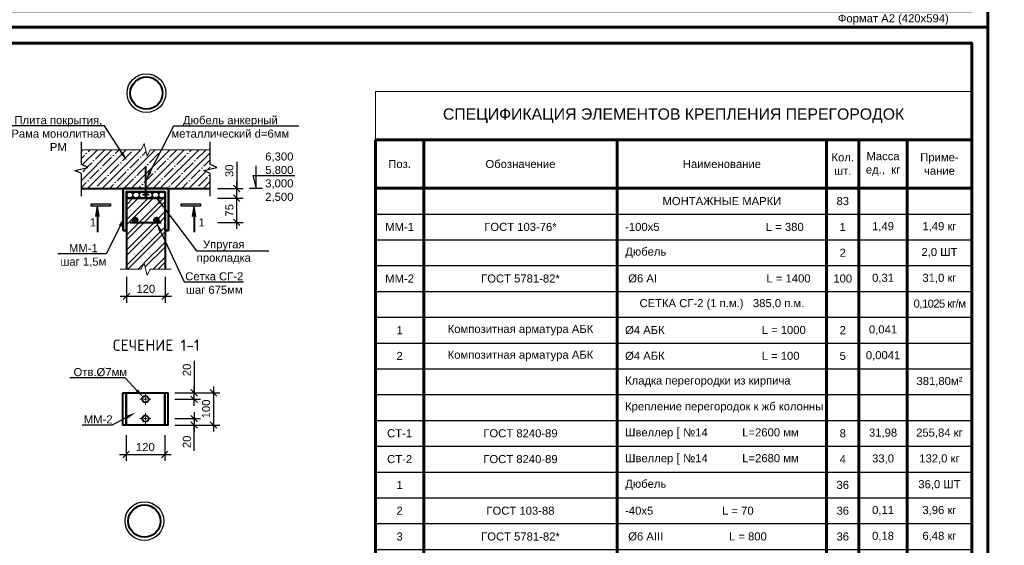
# Model space of a CAD drawing. Header units: millimetres. Extents: x 2063114 to 14983986, y -126020516 to 213791.
# Tile 383 of 656: x 2349754 to 2380305, y -1007071 to -990774. Entities that reach past the tile are written whole.
import ezdxf
from ezdxf import colors
from ezdxf.entities.mleader import LeaderData, LeaderLine
from ezdxf.math import Vec2, Vec3

# ---------------------------------------------------------------- set-up
doc = ezdxf.new("R2010")
doc.units = ezdxf.units.MM
doc.linetypes.add('ACAD_ISO10W100', pattern=[18, 12, -3, 0, -3])
doc.layers.get('Defpoints').update_dxf_attribs({"color": 6, "lineweight": 35})
doc.layers.add('_print', color=6, linetype='Continuous', lineweight=60, plot=False)
doc.layers.add('AC_OS', color=1, linetype='ACAD_ISO10W100')
doc.layers.add('PDF _leader', color=7, linetype='Continuous')
for name, color, linetype, lineweight in [('РАЗМЕР АР', 150, 'Continuous', 20), ('Сплошная толстая', 7, 'Continuous', 40), ('сплошная_толстая', 7, 'Continuous', 50)]:
    doc.layers.add(name, color=color, linetype=linetype, lineweight=lineweight)
doc.styles.add('GOST', font='isocpeur.ttf', dxfattribs={"height": 250})
doc.styles.get("Standard").update_dxf_attribs({"font": 'arial.ttf'})
doc.dimstyles.new('STANDARD$0', dxfattribs={"dimtxt": 250, "dimasz": 200, "dimexe": 200, "dimexo": 300, "dimgap": 100, "dimtad": 1, "dimdec": 0, "dimzin": 1, "dimdsep": 46, "dimtxsty": 'Standard', "dimblk1": 'OBLIQUE', "dimblk2": 'OBLIQUE', "dimsah": 1, "dimcen": 2.5, "dimdle": 200, "dimadec": 0, "dimazin": 0, "dimtfac": 1, "dimtdec": 0, "dimtmove": 0, "dimatfit": 3, "dimldrblk": 'OBLIQUE', "dimfxl": 600, "dimfxlon": 1, "dimtolj": 1, "dimtzin": 1, "dimarcsym": 0})

# ---------------------------------------------------------------- blocks, each defined once
blk = doc.blocks.new('*U1590')
at = {"color": 0, "ltscale": 25}
blk.add_lwpolyline([(-59400, 42000), (0, 42000), (0, 0), (-59400, 0)], close=True, dxfattribs=at)
at = {"color": 0, "lineweight": 60, "ltscale": 25}
blk.add_lwpolyline([(-57400, 41500), (-500, 41500), (-500, 500), (-57400, 500)], close=True, dxfattribs=at)
at = {"color": 0, "insert": (-2932, 396), "char_height": 250, "width": 4526.16, "attachment_point": 2}
blk.add_mtext('Формат А2 (420х594)', dxfattribs=at)
blk = doc.blocks.new('_Oblique')
at = {"color": 0, "linetype": 'ByBlock', "lineweight": -2}
blk.add_line((-0.5, -0.5), (0.5, 0.5), dxfattribs=at)
blk = doc.blocks.new('*D2893')
at = {"layer": 'Defpoints', "color": 0, "lineweight": 30, "transparency": 16777216}
for p in [(2354267, -996009), (2356487, -996009), (2354267, -996309)]:
    blk.add_point(p, dxfattribs=at)
at = {"layer": 'РАЗМЕР АР', "color": 0, "lineweight": -2, "transparency": 16777216}
for p, q in [((2356487, -995180), (2356487, -996009)), ((2356487, -996509), (2356487, -995809)), ((2355887, -996009), (2356687, -996009)), ((2355887, -996309), (2356687, -996309))]:
    blk.add_line(p, q, dxfattribs=at)
at = {"layer": 'РАЗМЕР АР', "color": 0, "lineweight": -2, "transparency": 16777216, "xscale": 200, "yscale": 200, "zscale": 200}
for p, rotation in [((2356487, -996009), 90), ((2356487, -996309), 270)]:
    blk.add_blockref('_Oblique', p, dxfattribs=dict(at, rotation=rotation))
at = {"layer": 'РАЗМЕР АР', "color": 0, "transparency": 16777216, "insert": (2356260, -995459), "char_height": 250, "attachment_point": 5, "rotation": 90}
blk.add_mtext('\\A1;30', dxfattribs=at)
blk = doc.blocks.new('*D2894')
at = {"layer": 'Defpoints', "color": 0, "lineweight": 30, "transparency": 16777216}
for p in [(2354267, -996309), (2356487, -996309), (2354147, -997059)]:
    blk.add_point(p, dxfattribs=at)
at = {"layer": 'РАЗМЕР АР', "color": 0, "lineweight": -2, "transparency": 16777216}
for p, q in [((2356487, -997259), (2356487, -996109)), ((2355887, -996309), (2356687, -996309)), ((2355887, -997059), (2356687, -997059))]:
    blk.add_line(p, q, dxfattribs=at)
at = {"layer": 'РАЗМЕР АР', "color": 0, "lineweight": -2, "transparency": 16777216, "xscale": 200, "yscale": 200, "zscale": 200}
for p, rotation in [((2356487, -996309), 90), ((2356487, -997059), 270)]:
    blk.add_blockref('_Oblique', p, dxfattribs=dict(at, rotation=rotation))
at = {"layer": 'РАЗМЕР АР', "color": 0, "transparency": 16777216, "insert": (2356260, -996684), "char_height": 250, "attachment_point": 5, "rotation": 90}
blk.add_mtext('\\A1;75', dxfattribs=at)
blk = doc.blocks.new('*D2895')
at = {"layer": 'Defpoints', "color": 0, "lineweight": 30, "transparency": 16777216}
for p in [(2353067, -997309), (2354267, -997309), (2354267, -999349)]:
    blk.add_point(p, dxfattribs=at)
at = {"layer": 'РАЗМЕР АР', "color": 0, "lineweight": -2, "transparency": 16777216}
for p, q in [((2353067, -998749), (2353067, -999549)), ((2354267, -998749), (2354267, -999549)), ((2352867, -999349), (2354467, -999349))]:
    blk.add_line(p, q, dxfattribs=at)
at = {"layer": 'РАЗМЕР АР', "color": 0, "lineweight": -2, "transparency": 16777216, "xscale": 200, "yscale": 200, "zscale": 200, "rotation": 180}
blk.add_blockref('_Oblique', (2353067, -999349), dxfattribs=at)
at = {"layer": 'РАЗМЕР АР', "color": 0, "lineweight": -2, "transparency": 16777216, "xscale": 200, "yscale": 200, "zscale": 200}
blk.add_blockref('_Oblique', (2354267, -999349), dxfattribs=at)
at = {"layer": 'РАЗМЕР АР', "color": 0, "transparency": 16777216, "insert": (2353667, -999121), "char_height": 250, "attachment_point": 5}
blk.add_mtext('\\A1;120', dxfattribs=at)
blk = doc.blocks.new('*D2896')
at = {"layer": 'Defpoints', "color": 0, "lineweight": 30, "transparency": 16777216}
for p in [(2353053, -1002343), (2355168, -1002343), (2353053, -1002543)]:
    blk.add_point(p, dxfattribs=at)
at = {"layer": 'РАЗМЕР АР', "color": 0, "lineweight": -2, "transparency": 16777216}
for p, q in [((2355168, -1001353), (2355168, -1002343)), ((2354568, -1002343), (2355368, -1002343)), ((2355168, -1002743), (2355168, -1002143)), ((2354568, -1002543), (2355368, -1002543))]:
    blk.add_line(p, q, dxfattribs=at)
at = {"layer": 'РАЗМЕР АР', "color": 0, "lineweight": -2, "transparency": 16777216, "xscale": 200, "yscale": 200, "zscale": 200}
for p, rotation in [((2355168, -1002343), 90), ((2355168, -1002543), 270)]:
    blk.add_blockref('_Oblique', p, dxfattribs=dict(at, rotation=rotation))
at = {"layer": 'РАЗМЕР АР', "color": 0, "transparency": 16777216, "insert": (2354940, -1001634), "char_height": 250, "attachment_point": 5, "rotation": 90}
blk.add_mtext('\\A1;20', dxfattribs=at)
blk = doc.blocks.new('*D2897')
at = {"layer": 'Defpoints', "color": 0, "lineweight": 30, "transparency": 16777216}
for p in [(2353053, -1003143), (2353053, -1003343), (2355168, -1003343)]:
    blk.add_point(p, dxfattribs=at)
at = {"layer": 'РАЗМЕР АР', "color": 0, "lineweight": -2, "transparency": 16777216}
for p, q in [((2355168, -1002943), (2355168, -1003543)), ((2354568, -1003143), (2355368, -1003143)), ((2354568, -1003343), (2355368, -1003343)), ((2355168, -1004145), (2355168, -1003343))]:
    blk.add_line(p, q, dxfattribs=at)
at = {"layer": 'РАЗМЕР АР', "color": 0, "lineweight": -2, "transparency": 16777216, "xscale": 200, "yscale": 200, "zscale": 200}
for p, rotation in [((2355168, -1003143), 90), ((2355168, -1003343), 270)]:
    blk.add_blockref('_Oblique', p, dxfattribs=dict(at, rotation=rotation))
at = {"layer": 'РАЗМЕР АР', "color": 0, "transparency": 16777216, "insert": (2354940, -1003865), "char_height": 250, "attachment_point": 5, "rotation": 90}
blk.add_mtext('\\A1;20', dxfattribs=at)
blk = doc.blocks.new('*D2898')
at = {"layer": 'Defpoints', "color": 0, "lineweight": 30, "transparency": 16777216}
for p in [(2353053, -1002343), (2353053, -1003343), (2355768, -1003343)]:
    blk.add_point(p, dxfattribs=at)
at = {"layer": 'РАЗМЕР АР', "color": 0, "lineweight": -2, "transparency": 16777216}
for p, q in [((2355168, -1002343), (2355968, -1002343)), ((2355768, -1002143), (2355768, -1003543)), ((2355168, -1003343), (2355968, -1003343))]:
    blk.add_line(p, q, dxfattribs=at)
at = {"layer": 'РАЗМЕР АР', "color": 0, "lineweight": -2, "transparency": 16777216, "xscale": 200, "yscale": 200, "zscale": 200}
for p, rotation in [((2355768, -1002343), 90), ((2355768, -1003343), 270)]:
    blk.add_blockref('_Oblique', p, dxfattribs=dict(at, rotation=rotation))
at = {"layer": 'РАЗМЕР АР', "color": 0, "transparency": 16777216, "insert": (2355540, -1002843), "char_height": 250, "attachment_point": 5, "rotation": 90}
blk.add_mtext('\\A1;100', dxfattribs=at)
blk = doc.blocks.new('*D2899')
at = {"layer": 'Defpoints', "color": 0, "lineweight": 30, "transparency": 16777216}
for p in [(2353053, -1003343), (2354253, -1003343), (2354253, -1004256)]:
    blk.add_point(p, dxfattribs=at)
at = {"layer": 'РАЗМЕР АР', "color": 0, "lineweight": -2, "transparency": 16777216}
for p, q in [((2353053, -1003656), (2353053, -1004456)), ((2354253, -1003656), (2354253, -1004456)), ((2352853, -1004256), (2354453, -1004256))]:
    blk.add_line(p, q, dxfattribs=at)
at = {"layer": 'РАЗМЕР АР', "color": 0, "lineweight": -2, "transparency": 16777216, "xscale": 200, "yscale": 200, "zscale": 200, "rotation": 180}
blk.add_blockref('_Oblique', (2353053, -1004256), dxfattribs=at)
at = {"layer": 'РАЗМЕР АР', "color": 0, "lineweight": -2, "transparency": 16777216, "xscale": 200, "yscale": 200, "zscale": 200}
blk.add_blockref('_Oblique', (2354253, -1004256), dxfattribs=at)
at = {"layer": 'РАЗМЕР АР', "color": 0, "transparency": 16777216, "insert": (2353653, -1004028), "char_height": 250, "attachment_point": 5}
blk.add_mtext('\\A1;120', dxfattribs=at)
blk = doc.blocks.new('*T2094')
at = {"color": 0, "lineweight": 60, "transparency": 16777216}
for p, q in [((0, -1500), (1500, -1500)), ((0, -1500), (0, -3000)), ((1500, -1500), (1500, -3000)), ((7500, -1500), (7500, -3000)), ((14000, -1500), (14000, -3000)), ((15000, -1500), (15000, -3000)), ((16500, -1500), (16500, -3000)), ((18500, -1500), (18500, -3000)), ((0, -3000), (18500, -3000))]:
    blk.add_line(p, q, dxfattribs=at)
at = {"color": 0, "linetype": 'ByBlock', "lineweight": -2, "transparency": 16777216}
blk.add_line((1500, -1500), (18500, -1500), dxfattribs=at)
at = {"color": 0, "linetype": 'Continuous', "lineweight": 60, "transparency": 16777216}
for p, q in [((0, -3000), (0, -18200)), ((1500, -3000), (1500, -18200)), ((7500, -3000), (7500, -18200)), ((14000, -3000), (14000, -18200)), ((15000, -3000), (15000, -18200)), ((16500, -3000), (16500, -18200)), ((18500, -3000), (18500, -18200)), ((0, -18200), (18500, -18200))]:
    blk.add_line(p, q, dxfattribs=at)
at = {"color": 0, "linetype": 'Continuous', "transparency": 16777216}
for p, q in [((0, -3800), (18500, -3800)), ((0, -4600), (18500, -4600)), ((0, -5400), (18500, -5400)), ((0, -6200), (18500, -6200)), ((0, -7000), (18500, -7000)), ((0, -7800), (18500, -7800)), ((0, -8600), (18500, -8600)), ((0, -9400), (18500, -9400)), ((0, -10200), (18500, -10200)), ((0, -11000), (18500, -11000)), ((0, -11800), (18500, -11800)), ((0, -12600), (18500, -12600)), ((0, -13400), (18500, -13400)), ((0, -14200), (18500, -14200)), ((0, -15000), (18500, -15000)), ((0, -15800), (18500, -15800)), ((0, -16600), (18500, -16600)), ((0, -17400), (18500, -17400))]:
    blk.add_line(p, q, dxfattribs=at)
at = {"layer": 'Defpoints', "color": 8, "linetype": 'ByBlock', "lineweight": 0, "transparency": 16777216}
for p, q in [((0, 0), (18500, 0)), ((0, 0), (0, -1500)), ((18500, 0), (18500, -1500))]:
    blk.add_line(p, q, dxfattribs=at)
at = {"color": 0, "linetype": 'Continuous', "lineweight": -3, "transparency": 16777216}
for s, insert, char_height, width, attachment_point in [('{\\C256;СПЕЦИФИКАЦИЯ ЭЛЕМЕНТОВ КРЕПЛЕНИЯ ПЕРЕГОРОДОК }', (9250, -750), 350, 18200, 5), ('Поз.', (750, -2250), 250, 1200, 5), ('Обозначение', (4500, -2250), 250, 5700, 5), ('Наименование', (10750, -2250), 250, 6200, 5), ('Кол.\\Pшт.', (14500, -2250), 250, 700, 5), ('Масса\\Pед.,  кг', (15750, -2250), 250, 1200, 5), ('Приме-\\Pчание', (17500, -2250), 250, 1700, 5), ('МОНТАЖНЫЕ МАРКИ', (10750, -3400), 250, 6200, 5), ('83', (14500, -3400), 250, 700, 5), ('ММ-1', (750, -4200), 250, 1200, 5), ('ГОСТ 103-76*', (4500, -4200), 250, 5700, 5), (' -100x5                                  L = 380', (7650, -4200), 250, 6200, 4), ('1', (14500, -4200), 250, 700, 5), ('1,49', (15750, -4200), 250, 1200, 5), ('1,49 кг', (17500, -4200), 250, 1700, 5), (' Дюбель', (7650, -5000), 250, 6200, 4), ('2', (14500, -5000), 250, 700, 5), ('2,0 ШТ', (17500, -5000), 250, 1700, 5), ('ММ-2', (750, -5800), 250, 1200, 5), ('{\\C256;ГОСТ 5781-82*}', (4500, -5800), 250, 5700, 5), ('{\\C256;  %%C6 AI                                   L = 1400}', (7650, -5800), 250, 6200, 4), ('100', (14500, -5800), 250, 700, 5), ('0,31', (15750, -5800), 250, 1200, 5), ('31,0 кг', (17500, -5800), 250, 1700, 5), ('СЕТКА СГ-2 (1 п.м.)   385,0 п.м.', (10750, -6600), 250, 6200, 5), ('{\\T0.9;0,1025 кг/м}', (17500, -6600), 250, 1700, 5), ('1', (750, -7400), 250, 1200, 5), ('Композитная арматура АБК', (4500, -7400), 250, 5700, 5), (' %%C4 АБК                               L = 1000', (7650, -7400), 250, 6200, 4), ('2', (14500, -7400), 250, 700, 5), ('0,041', (15750, -7400), 250, 1200, 5), ('2', (750, -8200), 250, 1200, 5), ('Композитная арматура АБК', (4500, -8200), 250, 5700, 5), (' %%C4 АБК                               L = 100', (7650, -8200), 250, 6200, 4), ('5', (14500, -8200), 250, 700, 5), ('0,0041', (15750, -8200), 250, 1200, 5), (' Кладка перегородки из кирпича', (7650, -9000), 250, 6200, 4), ('381,80м²', (17500, -9000), 250, 1700, 5), ('{\\C256; Крепление перегородок к жб колонны}', (7650, -9800), 250, 6200, 4), ('СТ-1', (750, -10600), 250, 1200, 5), ('{\\C256;ГОСТ 8240-89}', (4500, -10600), 250, 5700, 5), ('{\\C256; Швеллер \\H1.083x;[ \\H0.9234x;№14           L=2600 мм}', (7650, -10600), 250, 6200, 4), ('8', (14500, -10600), 250, 700, 5), ('31,98', (15750, -10600), 250, 1200, 5), ('255,84 кг', (17500, -10600), 250, 1700, 5), ('СТ-2', (750, -11400), 250, 1200, 5), ('{\\C256;ГОСТ 8240-89}', (4500, -11400), 250, 5700, 5), ('{\\C256; Швеллер \\H1.083x;[ \\H0.9234x;№14           L=2680 мм}', (7650, -11400), 250, 6200, 4), ('4', (14500, -11400), 250, 700, 5), ('33,0', (15750, -11400), 250, 1200, 5), ('132,0 кг', (17500, -11400), 250, 1700, 5), ('1', (750, -12200), 250, 1200, 5), (' Дюбель', (7650, -12200), 250, 6200, 4), ('36', (14500, -12200), 250, 700, 5), ('36,0 ШТ', (17500, -12200), 250, 1700, 5), ('2', (750, -13000), 250, 1200, 5), ('{\\C256;ГОСТ 103-88}', (4500, -13000), 250, 5700, 5), (' -40x5                      L = 70', (7650, -13000), 250, 6200, 4), ('36', (14500, -13000), 250, 700, 5), ('0,11', (15750, -13000), 250, 1200, 5), ('3,96 кг', (17500, -13000), 250, 1700, 5), ('3', (750, -13800), 250, 1200, 5), ('{\\C256;ГОСТ 5781-82*}', (4500, -13800), 250, 5700, 5), ('{\\C256;  %%C6 AIII                     L = 800}', (7650, -13800), 250, 6200, 4), ('36', (14500, -13800), 250, 700, 5), ('0,18', (15750, -13800), 250, 1200, 5), ('6,48 кг', (17500, -13800), 250, 1700, 5), ('4', (750, -14600), 250, 1200, 5), ('{\\C256;ГОСТ 5781-82*}', (4500, -14600), 250, 5700, 5), ('{\\C256;  %%C16 AIII                     L = 2600}', (7650, -14600), 250, 6200, 4), ('8', (14500, -14600), 250, 700, 5), ('4,11', (15750, -14600), 250, 1200, 5), ('32,88 кг', (17500, -14600), 250, 1700, 5), ('5', (750, -15400), 250, 1200, 5), ('{\\C256;ГОСТ 5781-82*}', (4500, -15400), 250, 5700, 5), ('{\\C256;  %%C16 AIII                     L = 2680}', (7650, -15400), 250, 6200, 4), ('4', (14500, -15400), 250, 700, 5), ('4,24', (15750, -15400), 250, 1200, 5), ('17,0 кг', (17500, -15400), 250, 1700, 5), ('7', (750, -16200), 250, 1200, 5), ('{\\C256;ГОСТ 103-88}', (4500, -16200), 250, 5700, 5), (' -150x8                                  L = 220 ', (7650, -16200), 250, 6200, 4), ('24', (14500, -16200), 250, 700, 5), ('2,07', (15750, -16200), 250, 1200, 5), ('49,74 кг', (17500, -16200), 250, 1700, 5), (' Дюбель', (7650, -17000), 250, 6200, 4), ('96', (14500, -17000), 250, 700, 5), ('96,0 ШТ', (17500, -17000), 250, 1700, 5)]:
    blk.add_mtext(s, dxfattribs=dict(at, insert=insert, char_height=char_height, width=width, attachment_point=attachment_point))

msp = doc.modelspace()

# ---------------------------------------------------------------- hatches: boundary and pattern name
at = {"lineweight": 9, "ltscale": 50}
h = msp.add_hatch(dxfattribs=at)
h.set_pattern_fill('ANSI35', color=256, scale=50)
h.set_pattern_definition([(45, (2333691.7, -1130922.42), (-224.5064, 224.5064), []), (45, (2333916.2, -1130922.42), (-224.5064, 224.5064), [396.875, -79.375, 0, -79.375])])
h.paths.add_polyline_path([(2353713.33593, -995007.76956), (2353666.76595, -994808.78873), (2351666.76595, -994808.78873), (2351666.76595, -995263.14428), (2351865.74678, -995354.75293), (2351666.76595, -995401.32291), (2351666.76595, -996008.78873), (2355666.76595, -996008.78873), (2355666.76595, -995542.56417), (2355467.78511, -995447.89289), (2355666.76595, -995401.32291), (2355666.76595, -994808.78873), (2353804.94458, -994808.78873)])
at = {"ltscale": 25}
h = msp.add_hatch(color=256, dxfattribs=at)
h.dxf.hatch_style = 1
h.paths.add_polyline_path([(2351966.76595, -996485.49384), (2351966.76595, -996560.49384), (2352566.76595, -996560.49384), (2352566.76595, -996485.49384)])
for points in [[(2352166.76595, -996560.49384), (2352216.76595, -996880.49384), (2352166.76595, -996810.49384), (2352116.76595, -996880.49384)], [(2355166.76595, -996560.49384), (2355116.76595, -996880.49384), (2355166.76595, -996810.49384), (2355216.76595, -996880.49384)]]:
    msp.add_hatch(color=256).paths.add_polyline_path(points)
at = {"lineweight": 9}
h = msp.add_hatch(dxfattribs=at)
h.set_pattern_fill('ANSI32', color=256, scale=35)
h.set_pattern_definition([(45, (2333691.7, -1130922.42), (-235.7317, 235.7317), []), (45, (2333848.86, -1130922.42), (-235.7317, 235.7317), [])])
h.paths.add_polyline_path([(2354266.76595, -996308.78873), (2353066.76595, -996308.78873), (2353066.76595, -997308.78873), (2353066.76595, -998508.78873), (2353525.52469, -998508.78873), (2353620.19597, -998309.80789), (2353666.76595, -998508.78873), (2354266.76595, -998508.78873)])
at = {"ltscale": 25}
h = msp.add_hatch(color=256, dxfattribs=at)
h.dxf.hatch_style = 1
h.paths.add_polyline_path([(2354766.76595, -996485.49384), (2354766.76595, -996560.49384), (2355366.76595, -996560.49384), (2355366.76595, -996485.49384)])
h = msp.add_hatch(color=256, dxfattribs=at)
h.dxf.hatch_style = 1
h.paths.add_polyline_path([(2353411.76595, -996983.78873, -0.4142135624), (2353336.76595, -997058.78873, -0.4142135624), (2353261.76595, -996983.78873, -1)])
h = msp.add_hatch(color=256, dxfattribs=at)
h.dxf.hatch_style = 1
h.paths.add_polyline_path([(2354071.76595, -996983.78873, -0.4142135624), (2353996.76595, -997058.78873, -0.4142135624), (2353921.76595, -996983.78873, -1)])

# ---------------------------------------------------------------- linework, layer by layer
at = {"lineweight": 60, "ltscale": 150}
msp.add_line((2360792.08613, -994499.81706), (2379292.08613, -994499.81706), dxfattribs=at)
at = {"ltscale": 0.001}
for p, q in [((2357087.30557, -996008.78873), (2357087.30557, -995308.78873)), ((2357087.30557, -996008.78873), (2357087.30557, -995308.78873)), ((2356987.30557, -995608.78873), (2358292.04105, -995608.78873)), ((2356987.30557, -995608.78873), (2357087.30557, -996008.78873))]:
    msp.add_line(p, q, dxfattribs=at)
at = {"ltscale": 0.00075}
msp.add_line((2357287.30557, -996008.78873), (2356887.30557, -996008.78873), dxfattribs=at)
for p, q in [((2352116.76595, -996880.49384), (2352166.76595, -996560.49384)), ((2352216.76595, -996880.49384), (2352166.76595, -996560.49384)), ((2355116.76595, -996880.49384), (2355166.76595, -996560.49384)), ((2355216.76595, -996880.49384), (2355166.76595, -996560.49384)), ((2352166.76595, -996810.49384), (2352116.76595, -996880.49384)), ((2352216.76595, -996880.49384), (2352166.76595, -996810.49384)), ((2355116.76595, -996880.49384), (2355166.76595, -996810.49384)), ((2355166.76595, -996810.49384), (2355216.76595, -996880.49384))]:
    msp.add_line(p, q)
at = {"lineweight": 40}
for p, q in [((2352166.76595, -996810.49384), (2352166.76595, -997360.49384)), ((2355166.76595, -996810.49384), (2355166.76595, -997360.49384))]:
    msp.add_line(p, q, dxfattribs=at)
at = {"ltscale": 25}
for points in [[(2351966.76595, -996560.49384), (2351966.76595, -996485.49384), (2352566.76595, -996485.49384), (2352566.76595, -996560.49384)], [(2354766.76595, -996560.49384), (2354766.76595, -996485.49384), (2355366.76595, -996485.49384), (2355366.76595, -996560.49384)]]:
    msp.add_lwpolyline(points, close=True, dxfattribs=at)
at = {"ltscale": 150}
for centre, radius in [((2353686.26079, -993050.30439), 600), ((2353166.76595, -996208.78873), 100), ((2353366.76595, -996208.78873), 100), ((2353566.76595, -996208.78873), 100), ((2353766.76595, -996208.78873), 100), ((2353966.76595, -996208.78873), 100), ((2354166.76595, -996208.78873), 100), ((2353623.99869, -1006320.67649), 600)]:
    msp.add_circle(centre, radius, dxfattribs=at)
at = {"layer": '_print', "ltscale": 100}
for points in [[(2379792.08613, -991001.43901), (2320392.08613, -991001.43901), (2320392.08613, -949001.43901), (2379792.08613, -949001.43901)], [(2379792.08613, -1033001.43901), (2320392.08613, -1033001.43901), (2320392.08613, -991001.43901), (2379792.08613, -991001.43901)]]:
    msp.add_lwpolyline(points, close=True, dxfattribs=at)
at = {"layer": 'AC_OS', "lineweight": 9, "ltscale": 7}
for p, q in [((2353653.19644, -1002374.43747), (2353653.19644, -1002712.30056)), ((2353484.2649, -1002543.36901), (2353822.12799, -1002543.36901)), ((2353653.19644, -1002974.43747), (2353653.19644, -1003312.30056)), ((2353484.2649, -1003143.36901), (2353822.12799, -1003143.36901))]:
    msp.add_line(p, q, dxfattribs=at)
at = {"layer": 'PDF _leader'}
for points in [[(2351666.76595, -996242.56417), (2351666.76595, -995542.56417), (2351467.78511, -995447.89289), (2351865.74678, -995354.75293), (2351666.76595, -995263.14428), (2351666.76595, -994563.14428)], [(2355666.76595, -996242.56417), (2355666.76595, -995542.56417), (2355467.78511, -995447.89289), (2355865.74678, -995354.75293), (2355666.76595, -995263.14428), (2355666.76595, -994563.14428)]]:
    msp.add_lwpolyline(points, dxfattribs=at)
at = {"layer": 'PDF _leader', "lineweight": 13}
for points in [[(2351666.76595, -994808.78873), (2353525.52469, -994808.78873), (2353620.19597, -994609.80789), (2353713.33593, -995007.76956), (2353804.94458, -994808.78873), (2355666.76595, -994808.78873)], [(2352875.52469, -998508.78873), (2353525.52469, -998508.78873), (2353620.19597, -998309.80789), (2353713.33593, -998707.76956), (2353804.94458, -998508.78873), (2354454.94458, -998508.78873)]]:
    msp.add_lwpolyline(points, dxfattribs=at)
at = {"layer": 'Сплошная толстая', "color": 7, "ltscale": 25}
for p, q in [((2353666.76595, -996191.93485), (2353666.76595, -995323.34155)), ((2353566.76595, -996191.93485), (2353766.76595, -996191.93485))]:
    msp.add_line(p, q, dxfattribs=at)
at = {"layer": 'Сплошная толстая', "color": 7, "ltscale": 150}
for p, q in [((2351666.76595, -996008.78873), (2355666.76595, -996008.78873)), ((2353066.76595, -996308.78873), (2353066.76595, -998508.78873)), ((2354266.76595, -996308.78873), (2354266.76595, -998508.78873)), ((2353186.76595, -997058.78873), (2354146.76595, -997058.78873))]:
    msp.add_line(p, q, dxfattribs=at)
for points in [[(2352953.19644, -1002343.36901), (2353053.19644, -1002343.36901), (2353053.19644, -1003343.36901), (2352953.19644, -1003343.36901)], [(2353053.19644, -1002343.36901), (2354253.19644, -1002343.36901), (2354253.19644, -1003343.36901), (2353053.19644, -1003343.36901)], [(2354253.19644, -1002343.36901), (2354353.19644, -1002343.36901), (2354353.19644, -1003343.36901), (2354253.19644, -1003343.36901)]]:
    msp.add_lwpolyline(points, close=True, dxfattribs=at)
for centre, radius in [((2353686.26079, -993050.30439), 500), ((2353653.19644, -1002543.36901), 100), ((2353653.19644, -1003143.36901), 100), ((2353623.99869, -1006320.67649), 500)]:
    msp.add_circle(centre, radius, dxfattribs=at)
at = {"layer": 'Сплошная толстая', "ltscale": 25}
for centre in [(2353336.76595, -996983.78873), (2353996.76595, -996983.78873)]:
    msp.add_circle(centre, 75, dxfattribs=at)
at = {"layer": 'сплошная_толстая', "ltscale": 150}
msp.add_line((2353066.76595, -996308.78873), (2354266.76595, -996308.78873), dxfattribs=at)
msp.add_lwpolyline([(2353666.76595, -996108.78873), (2353066.76595, -996108.78873), (2353066.76595, -997308.78873), (2352966.76595, -997308.78873), (2352966.76595, -996008.78873), (2354366.76595, -996008.78873), (2354366.76595, -997308.78873), (2354266.76595, -997308.78873), (2354266.76595, -996108.78873), (2353666.76595, -996108.78873)], dxfattribs=at)

# ---------------------------------------------------------------- block references
for name, p in [('*U1590', (2379792.08613, -991001.43901)), ('*U1590', (2379792.08613, -1033001.43901)), ('*T2094', (2360792.08613, -992999.81706))]:
    msp.add_blockref(name, p)

# ---------------------------------------------------------------- texts
at = {"ltscale": 100, "attachment_point": 4}
for s, insert, char_height, width in [('\\A1;\\pi677.76128;{\\C7;СХЕМА КРЕПЛЕНИЯ \\P\\pi1213.86292;ПЕРЕГОРОДОК.}', (2340401.08987, -992843.71875, -13.12578), 350, 6160.5020968), ('\\pi746.798;Сетка СГ-2\\P\\pi60.74753;ш.675мм по высоте', (2340068.02434, -994204.75425), 250, 3260.137617)]:
    msp.add_mtext(s, dxfattribs=dict(at, insert=insert, char_height=char_height, width=width))
at = {"char_height": 250}
for s, insert, width, attachment_point in [('6,300\\P5,800\\P3,000\\P2,500', (2357810.31403, -995664.28186), 1390.6781931, 5), ('1', (2355300.52396, -996934.16755), 140.9752569, 1)]:
    msp.add_mtext(s, dxfattribs=dict(at, insert=insert, width=width, attachment_point=attachment_point))
at = {"insert": (2351926.06089, -996934.16755), "char_height": 250, "attachment_point": 1}
msp.add_mtext('1', dxfattribs=at)
at = {"insert": (2352232.22393, -1000692.45185), "char_height": 350, "width": 3386.741825, "attachment_point": 1, "style": 'GOST'}
msp.add_mtext('\\pi415.87091;СЕЧЕНИЕ 1-1', dxfattribs=at)

# ---------------------------------------------------------------- dimensions: what is measured, and where the dimension line sits
at = {"layer": 'РАЗМЕР АР'}
for base, p1, p2, picture, middle in [((2356487.30557, -996008.78873), (2354266.76595, -996308.78873), (2354266.76595, -996008.78873), '*D2893', (2356487.30557, -995458.84364)), ((2355167.64471, -1002343.36901), (2353053.19644, -1002543.36901), (2353053.19644, -1002343.36901), '*D2896', (2355041.82023, -1001634.17299)), ((2355167.64471, -1003343.36901), (2353053.19644, -1003143.36901), (2353053.19644, -1003343.36901), '*D2897', (2355088.56488, -1003864.68214))]:
    dim = msp.add_linear_dim(base=base, p1=p1, p2=p2, angle=90, dimstyle='STANDARD$0', override={"dimlfac": 0.1, "dimtmove": 1}, dxfattribs=at)
    dim.commit()
    dim.dimension.update_dxf_attribs({"geometry": picture, "text_midpoint": middle, "dimtype": 160})
for base, p1, p2, picture, middle in [((2356487.30557, -996308.78873), (2354146.76595, -997058.78873), (2354266.76595, -996308.78873), '*D2894', (2356260.17392, -996683.78873)), ((2355767.64471, -1003343.36901), (2353053.19644, -1002343.36901), (2353053.19644, -1003343.36901), '*D2898', (2355540.00146, -1002843.36901))]:
    dim = msp.add_linear_dim(base=base, p1=p1, p2=p2, angle=90, dimstyle='STANDARD$0', override={"dimlfac": 0.1, "dimtmove": 1}, dxfattribs=at)
    dim.commit()
    dim.dimension.update_dxf_attribs({"geometry": picture, "text_midpoint": middle})
for base, p1, p2, picture, middle in [((2354266.76595, -999348.90369), (2353066.76595, -997308.78873), (2354266.76595, -997308.78873), '*D2895', (2353666.76595, -999121.26044)), ((2354253.19644, -1004255.52047), (2353053.19644, -1003343.36901), (2354253.19644, -1003343.36901), '*D2899', (2353653.19644, -1004027.87722))]:
    dim = msp.add_linear_dim(base=base, p1=p1, p2=p2, dimstyle='STANDARD$0', override={"dimlfac": 0.1, "dimtmove": 1}, dxfattribs=at)
    dim.commit()
    dim.dimension.update_dxf_attribs({"geometry": picture, "text_midpoint": middle})

# ---------------------------------------------------------------- leaders
ml = msp.add_multileader_mtext('Standard')
ml.set_content('Плита покрытия, {\\C0;Рама монолитная РМ}', color=256)
ml.set_leader_properties(color=256, linetype='ByLayer', lineweight=-1)
ml.build(insert=Vec2(0, 0))
ml.multileader.update_dxf_attribs({"text_left_attachment_type": 6, "text_right_attachment_type": 6, "dogleg_length": 0.36, "arrow_head_size": 300})
ctx = ml.context
ctx.base_point, ctx.char_height, ctx.arrow_head_size, ctx.landing_gap_size, ctx.plane_origin = Vec3(2349402.50446, -994064.10648), 250, 300, 60.75, Vec3(2350687.17754, -995404.86773)
ctx.left_attachment, ctx.right_attachment, ctx.text_align_type = 6, 6, 1
notes = []
notes.append((ctx, [(1, (1, 1, 0), (2352388.962, -994064.10648), (-1, 0), 0.36, [(0, [(2353081.1558, -995149.96937)], 0, [])])]))
ctx.mtext.insert, ctx.mtext.width, ctx.mtext.alignment, ctx.mtext.flow_direction = Vec3(2350952.852, -993764.10648), 3247.7258051, 2, 5
ml = msp.add_multileader_mtext('Standard')
ml.set_content('Дюбель анкерный металлический d=6мм', color=256)
ml.set_leader_properties(color=256, linetype='ByLayer', lineweight=-1)
ml.build(insert=Vec2(0, 0))
ml.multileader.update_dxf_attribs({"text_left_attachment_type": 6, "text_right_attachment_type": 6, "dogleg_length": 0.36, "arrow_head_size": 300})
ctx = ml.context
ctx.base_point, ctx.char_height, ctx.arrow_head_size, ctx.landing_gap_size, ctx.plane_origin = Vec3(2354541.41413, -994064.10648), 250, 300, 60.75, Vec3(2354837.72799, -995404.86773)
ctx.left_attachment, ctx.right_attachment, ctx.text_align_type = 6, 6, 1
notes.append((ctx, [(0, (1, 1, 0), (2354541.05413, -994064.10648), (1, 0), 0.36, [(0, [(2353666.76595, -995757.6382)], 0, [])])]))
ctx.mtext.insert, ctx.mtext.width, ctx.mtext.alignment, ctx.mtext.flow_direction = Vec3(2356289.66413, -993764.10648), 3770.9088278, 2, 5
ml = msp.add_multileader_mtext('Standard')
ml.set_content('Упругая прокладка', color=256)
ml.set_leader_properties(color=256, linetype='ByLayer', lineweight=-1)
ml.build(insert=Vec2(0, 0))
ml.multileader.update_dxf_attribs({"text_left_attachment_type": 6, "text_right_attachment_type": 6, "dogleg_length": 0.36, "arrow_head_size": 300})
ctx = ml.context
ctx.base_point, ctx.char_height, ctx.arrow_head_size, ctx.landing_gap_size, ctx.plane_origin = Vec3(2355237.87737, -997936.80641), 250, 300, 60.75, Vec3(2355300.06561, -999277.56766)
ctx.left_attachment, ctx.right_attachment, ctx.text_align_type = 6, 6, 1
notes.append((ctx, [(0, (1, 1, 0), (2355237.51737, -997936.80641), (1, 0), 0.36, [(0, [(2353947.11704, -996224.81795)], 0, [])])]))
ctx.mtext.insert, ctx.mtext.width, ctx.mtext.alignment, ctx.mtext.flow_direction = Vec3(2356086.12737, -997611.80641), 2160.8645873, 2, 5
ml = msp.add_multileader_mtext('Standard')
ml.set_content('ММ-1\\Pшаг 1,5м', color=256)
ml.set_leader_properties(color=256, linetype='ByLayer', lineweight=-1)
ml.build(insert=Vec2(0, 0))
ml.multileader.update_dxf_attribs({"text_left_attachment_type": 6, "text_right_attachment_type": 6, "dogleg_length": 0.36, "arrow_head_size": 300})
ctx = ml.context
ctx.base_point, ctx.char_height, ctx.arrow_head_size, ctx.landing_gap_size, ctx.plane_origin = Vec3(2350935.24833, -998033.81807), 250, 300, 60.75, Vec3(2351469.49312, -999374.57933)
ctx.left_attachment, ctx.right_attachment, ctx.text_align_type = 6, 6, 1
notes.append((ctx, [(1, (1, 1, 0), (2352433.64312, -998033.81807), (-1, 0), 0.36, [(0, [(2353004.49439, -996903.96558)], 0, [])])]))
ctx.mtext.insert, ctx.mtext.width, ctx.mtext.alignment, ctx.mtext.flow_direction = Vec3(2351728.78312, -997733.81807), 2160.8645873, 2, 5
ml = msp.add_multileader_mtext('Standard')
ml.set_content('Сетка СГ-2\\Pшаг 675мм', color=256)
ml.set_leader_properties(color=256, linetype='ByLayer', lineweight=-1)
ml.build(insert=Vec2(0, 0))
ml.multileader.update_dxf_attribs({"text_left_attachment_type": 6, "text_right_attachment_type": 6, "dogleg_length": 0.36, "arrow_head_size": 300})
ctx = ml.context
ctx.base_point, ctx.char_height, ctx.arrow_head_size, ctx.landing_gap_size, ctx.plane_origin = Vec3(2354854.85561, -998906.06025), 250, 300, 60.75, Vec3(2355300.06561, -1000246.82151)
ctx.left_attachment, ctx.right_attachment, ctx.text_align_type = 6, 6, 1
notes.append((ctx, [(0, (1, 1, 0), (2354854.49561, -998906.06025), (1, 0), 0.36, [(0, [(2353996.76595, -997058.78873)], 0, [])])]))
ctx.mtext.insert, ctx.mtext.width, ctx.mtext.alignment, ctx.mtext.flow_direction = Vec3(2355790.60561, -998606.06025), 2160.8645873, 2, 5
ml = msp.add_multileader_mtext('Standard')
ml.set_content('Отв.%%C7мм', color=256)
ml.set_leader_properties(color=256, linetype='ByLayer', lineweight=-1)
ml.build(insert=Vec2(0, 0))
ml.multileader.update_dxf_attribs({"text_left_attachment_type": 6, "text_right_attachment_type": 6, "dogleg_length": 0.36, "arrow_head_size": 300})
ctx = ml.context
ctx.base_point, ctx.char_height, ctx.arrow_head_size, ctx.landing_gap_size, ctx.plane_origin = Vec3(2351287.10778, -1001876.6171), 250, 300, 60.75, Vec3(2351661.27018, -1003217.37835)
ctx.left_attachment, ctx.right_attachment, ctx.text_align_type = 6, 6, 1
notes.append((ctx, [(1, (1, 1, 0), (2353028.51075, -1001876.6171), (-1, 0), 0.36, [(0, [(2353597.06773, -1002488.7146)], 0, [])])]))
ctx.mtext.insert, ctx.mtext.width, ctx.mtext.alignment, ctx.mtext.flow_direction = Vec3(2352254.90075, -1001576.6171), 2160.8645873, 2, 5
ml = msp.add_multileader_mtext('Standard')
ml.set_content('ММ-2', color=256)
ml.set_leader_properties(color=256, linetype='ByLayer', lineweight=-1)
ml.build(insert=Vec2(0, 0))
ml.multileader.update_dxf_attribs({"text_left_attachment_type": 6, "text_right_attachment_type": 6, "dogleg_length": 0.36, "arrow_head_size": 300})
ctx = ml.context
ctx.base_point, ctx.char_height, ctx.arrow_head_size, ctx.landing_gap_size, ctx.plane_origin = Vec3(2351655.50425, -1003341.26374), 250, 300, 60.75, Vec3(2351661.27018, -1004682.025)
ctx.left_attachment, ctx.right_attachment, ctx.text_align_type = 6, 6, 1
notes.append((ctx, [(1, (1, 1, 0), (2352625.42018, -1003341.26374), (-1, 0), 0.36, [(0, [(2353347.23574, -1002957.72976)], 0, [])])]))
ctx.mtext.insert, ctx.mtext.width, ctx.mtext.alignment, ctx.mtext.flow_direction = Vec3(2352189.31018, -1003041.26374), 2160.8645873, 2, 5
for ctx, leaders in notes:
    for number, flags, end, landing, length, lines in leaders:
        leader = LeaderData()
        leader.index, (leader.has_last_leader_line, leader.has_dogleg_vector, leader.attachment_direction) = number, flags
        leader.last_leader_point, leader.dogleg_vector, leader.dogleg_length = Vec3(end), Vec3(landing), length
        for number, points, colour, breaks in lines:
            line = LeaderLine()
            line.index, line.vertices, line.color, line.breaks = number, Vec3.list(points), colors.encode_raw_color(colour), breaks
            leader.lines.append(line)
        ctx.leaders.append(leader)

doc.saveas('drawing.dxf')
